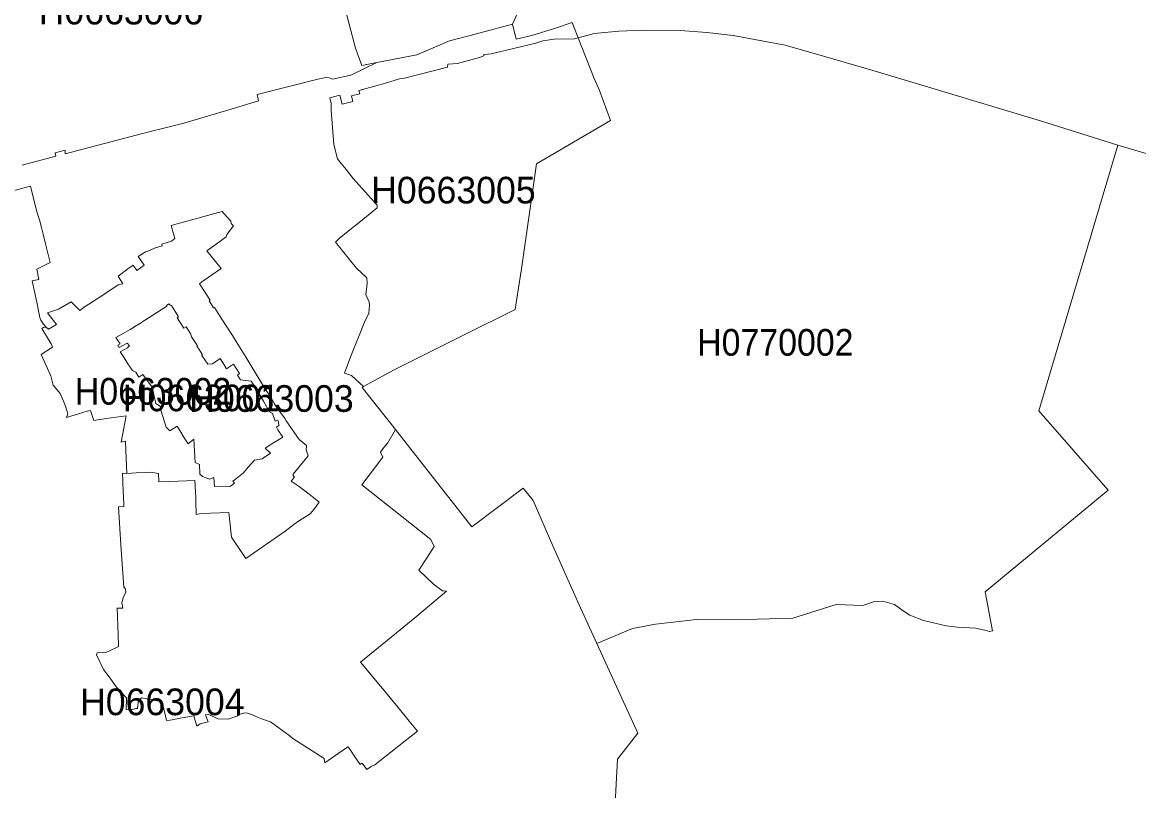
# Model space of a CAD drawing. Extents: x 369010 to 739155, y 6377141 to 6616555.
# Drawn here: x 633718 to 637905, y 6579816 to 6582697 of the extents above; entities that cross this region are included whole.
import ezdxf
from ezdxf.enums import TextEntityAlignment as Align

# ---------------------------------------------------------------- set-up
doc = ezdxf.new("R2010")
doc.units = 0
doc.header["$LTSCALE"] = 40
doc.layers.add('1', color=7, linetype='Continuous', lineweight=13)
doc.layers.add('2', color=7, linetype='Continuous')

msp = doc.modelspace()

# ---------------------------------------------------------------- linework, layer by layer
at = {"layer": '1'}
for points in [[(633717.46, 6582162.04), (633843.91, 6582195.31), (633840.27, 6582207.72), (633878.67, 6582217.49), (633878.5, 6582204.41), (634168.63, 6582280.54), (634179.39, 6582283.03), (634202.06, 6582288.65), (634243.93, 6582299.25), (634288.78, 6582310.5), (634322.88, 6582319.11), (634479.28, 6582365.94), (634501.29, 6582371.07), (634604.07, 6582402.69), (634598.28, 6582426.35), (634825.51, 6582483.62), (634861.92, 6582491.4), (634880.63, 6582484.28), (634949.31, 6582499.34), (635047.45, 6582546.34), (634990.52, 6582535.42), (634967.19, 6582600.96), (634919.69, 6582781.69)], [(634919.69, 6582781.69), (634967.19, 6582600.96), (634990.52, 6582535.42), (635047.45, 6582546.34), (635196.9, 6582574.98), (635320.04, 6582628.27), (635421.16, 6582653.59), (635434.9, 6582657.89), (635555.88, 6582690.99), (635574.42, 6582731.05)], [(635780.31, 6582696.12), (635717.58, 6582674.94), (635628.37, 6582648.46), (635569.45, 6582634.39), (635555.88, 6582690.99), (635434.9, 6582657.89), (635421.16, 6582653.59), (635320.04, 6582628.27), (635196.9, 6582574.98), (635047.45, 6582546.34), (634949.31, 6582499.34), (634880.63, 6582484.28), (634861.92, 6582491.4), (634825.51, 6582483.62), (634598.28, 6582426.35), (634604.07, 6582402.69), (634501.29, 6582371.07), (634479.28, 6582365.94), (634322.88, 6582319.11), (634288.78, 6582310.5), (634243.93, 6582299.25), (634202.06, 6582288.65), (634179.39, 6582283.03), (634168.63, 6582280.54), (633878.5, 6582204.41), (633878.67, 6582217.49), (633840.27, 6582207.72), (633843.91, 6582195.31), (633717.46, 6582162.04)], [(634716.94, 6580024.23), (634732.34, 6580010.99), (634849.35, 6579936.35), (634852.82, 6579919.96), (634914.72, 6579963.49), (634939.71, 6579979.71), (634950.8, 6579963.49), (634962.22, 6579947.1), (634984.73, 6579914.33), (634992.51, 6579919.13), (635009.39, 6579894.8), (635026.44, 6579906.22), (635040.17, 6579913.34), (635058.38, 6579927.57), (635099.92, 6579960.34), (635153.71, 6580003.37), (635199.22, 6580038.79), (635168.11, 6580076.86), (635127.56, 6580128.33), (635055.9, 6580213.73), (634986.38, 6580297.81), (635134.68, 6580418.96), (635197.4, 6580470.76), (635309.12, 6580563.61), (635293.89, 6580565.76), (635259.96, 6580590.91), (635205.35, 6580642.22), (635233.65, 6580686.58), (635262.44, 6580731.76), (635250.03, 6580758.07), (635170.76, 6580820.3), (634991.51, 6580962.97), (635069.96, 6581066.08), (635060.86, 6581085.77), (635073.44, 6581102.32), (635088, 6581120.69), (635117.3, 6581170.01), (634991.68, 6581328.4), (634997.14, 6581331.38), (634952.79, 6581372.59), (634926.31, 6581381.69), (634949.48, 6581445.74), (635001.28, 6581572.52), (635017.83, 6581606.61), (635019.65, 6581636.07), (635018.82, 6581647.49), (635005.42, 6581676.12), (635008.23, 6581695.16), (635011.21, 6581718.82), (635009.22, 6581738.85), (634970.5, 6581775.43), (634892.38, 6581873.07), (634905.78, 6581886.31), (634940.21, 6581913.79), (634981.58, 6581946.72), (635048.61, 6582001.17), (635048.78, 6582011.43), (634959.08, 6582112.06), (634945.34, 6582128.94), (634932.26, 6582145), (634913.73, 6582167.51), (634900.16, 6582185.88), (634885.59, 6582239.33), (634875.99, 6582366.94), (634875.5, 6582392.26), (634870.86, 6582413.94), (634908.27, 6582423.87), (634916.87, 6582390.11), (634957.09, 6582400.37), (634951.79, 6582421.06), (634983.24, 6582429.33), (634980.09, 6582441.25), (635048.94, 6582460.12), (635067.81, 6582465.74), (635132.52, 6582485.27), (635150.73, 6582487.59), (635311.93, 6582528.8), (635313.25, 6582539.89), (635349.5, 6582543.03), (635432.25, 6582565.87), (635448.64, 6582571.17), (635448.64, 6582576.63), (635476.61, 6582578.78), (635643.43, 6582619), (635669.42, 6582628.27), (635712.45, 6582634.06), (635788.91, 6582635.38), (635802.48, 6582639.19), (635780.31, 6582696.12)], [(635574.42, 6582731.05), (635555.88, 6582690.99)], [(635555.88, 6582690.99), (635569.45, 6582634.39), (635628.37, 6582648.46), (635717.58, 6582674.94), (635780.31, 6582696.12), (635802.48, 6582639.19), (635862.73, 6582655.74), (635954.75, 6582663.69), (636043.29, 6582667.66), (636185.79, 6582666.17), (636284.76, 6582659.55), (636383.57, 6582648.29), (636578.7, 6582611.88), (636722.85, 6582571), (636915.66, 6582514.57), (637153.49, 6582442.9), (637536.8, 6582327.38), (637826.6, 6582236.69), (638290.01, 6582099.98)], [(633822.73, 6581796.61), (633805.51, 6581861.98), (633795.91, 6581902.53), (633789.62, 6581928.19), (633782.01, 6581956.65), (633771.75, 6581986.44), (633748.08, 6582082.93), (633479.14, 6582012.1), (633444.88, 6582079.79), (633440.08, 6582100.31), (633415.59, 6582155.26), (633402.51, 6582184.22), (633380.99, 6582234.37), (633367.09, 6582266.48), (633355.84, 6582292.13), (633354.02, 6582314.97), (633340.12, 6582339.13), (633339.29, 6582352.7), (633337.14, 6582402.69), (633329.85, 6582504.8), (633329.52, 6582512.25), (633318.1, 6582582.26), (633299.9, 6582627.77), (633288.64, 6582648.46)], [(637826.6, 6582236.69), (637529.52, 6581239.86), (637790.19, 6580942.78), (637329.26, 6580561.45), (637356.24, 6580414.98), (637344.48, 6580413.16), (637327.27, 6580417.3), (637292.35, 6580425.41), (637223.83, 6580429.38), (637182.62, 6580434.02), (637097.39, 6580454.37), (637046.08, 6580474.07), (637021.59, 6580489.79), (636989.15, 6580514.29), (636945.29, 6580527.19), (636913.51, 6580525.04), (636869.65, 6580510.64), (636769.69, 6580513.95), (636607.16, 6580463.31), (636387.54, 6580456.86), (636246.37, 6580457.35), (636092.61, 6580439.97), (636005.72, 6580424.58), (635872.82, 6580367.65), (636026.58, 6580031.84), (635949.29, 6579933.53), (635940.35, 6579746.35)], [(639874.71, 6581229.76), (639859.98, 6581243.66), (639797.25, 6581345.61), (639739, 6581478.35), (639581.93, 6581828.06), (639578.62, 6581871.09), (639567.87, 6581874.89), (639447.71, 6581898.06), (639448.04, 6581876.05), (639297.1, 6581894.26), (639296.44, 6581911.3), (639230.9, 6581918.75), (639224.28, 6581899.72), (639112.89, 6581925.7), (639071.19, 6581930.17), (638953.02, 6581945.07), (638875.89, 6581955.33), (638778.25, 6581965.92), (638678.12, 6581988.1), (638442.93, 6582051.65), (638353.89, 6582075.82), (638290.01, 6582099.98), (637826.6, 6582236.69)], [(633479.14, 6582012.1), (633748.08, 6582082.93), (633771.75, 6581986.44), (633782.01, 6581956.65), (633789.62, 6581928.19), (633795.91, 6581902.53), (633805.51, 6581861.98), (633822.73, 6581796.61), (633804.85, 6581787.51), (633771.75, 6581771.29), (633779.36, 6581733.06), (633754.04, 6581728.42), (633771.58, 6581647.49), (633779.86, 6581609.59), (633783.5, 6581589.9), (633786.65, 6581580.46), (633795.58, 6581566.56), (633808.82, 6581553.32), (633815.61, 6581546.87), (633845.4, 6581563.58), (633812.3, 6581607.6), (633853.34, 6581621.18), (633901.17, 6581649.31), (633933.45, 6581616.71), (633946.19, 6581626.47), (634005.94, 6581665.86), (634064.03, 6581703.93), (634077.6, 6581713.03), (634094.48, 6581716.84), (634076.77, 6581745.8), (634113.02, 6581773.27), (634133.38, 6581786.85), (634147.61, 6581767.15), (634174.26, 6581786.35), (634151.75, 6581819.62), (634179.88, 6581836.33), (634185.68, 6581838.15), (634213.48, 6581850.23), (634242.28, 6581859.17), (634241.12, 6581865.29), (634276.87, 6581876.71), (634289.78, 6581886.15), (634287.13, 6581895.42), (634276.04, 6581935.63), (634334.96, 6581952.02), (634467.53, 6581987.6), (634475.14, 6581979.49), (634499.97, 6581951.85), (634500.63, 6581942.92), (634510.06, 6581934.48), (634484.74, 6581901.87), (634481.76, 6581892.93), (634444.85, 6581865.13), (634426.65, 6581852.55), (634409.77, 6581840.47), (634463.56, 6581774.43), (634390.57, 6581723.62), (634382.13, 6581717), (634422.02, 6581654.94), (634418.54, 6581652.62), (634435.26, 6581626.14), (634438.73, 6581628.46), (634464.05, 6581588.41), (634484.91, 6581555.47)], [(634382.13, 6581717), (634390.57, 6581723.62), (634463.56, 6581774.43), (634409.77, 6581840.47), (634426.65, 6581852.55), (634444.85, 6581865.13), (634481.76, 6581892.93), (634484.74, 6581901.87), (634510.06, 6581934.48), (634500.63, 6581942.92), (634499.97, 6581951.85), (634475.14, 6581979.49), (634467.53, 6581987.6), (634334.96, 6581952.02), (634276.04, 6581935.63), (634287.13, 6581895.42), (634289.78, 6581886.15), (634276.87, 6581876.71)], [(634276.87, 6581876.71), (634241.12, 6581865.29), (634242.28, 6581859.17), (634213.48, 6581850.23), (634185.68, 6581838.15), (634179.88, 6581836.33), (634151.75, 6581819.62), (634174.26, 6581786.35), (634147.61, 6581767.15), (634133.38, 6581786.85), (634113.02, 6581773.27), (634076.77, 6581745.8), (634094.48, 6581716.84), (634077.6, 6581713.03), (634064.03, 6581703.93), (634005.94, 6581665.86), (633946.19, 6581626.47), (633933.45, 6581616.71), (633901.17, 6581649.31), (633853.34, 6581621.18), (633812.3, 6581607.6), (633845.4, 6581563.58), (633815.61, 6581546.87), (633808.82, 6581553.32), (633797.9, 6581553.82), (633791.44, 6581549.68), (633826.04, 6581491.42), (633831.33, 6581479.17), (633788.96, 6581451.37), (633825.04, 6581371.76), (633833.81, 6581336.51), (633859.47, 6581304.9), (633872.05, 6581276.27), (633881.15, 6581253.92), (633888.26, 6581229.43), (633882.8, 6581215.86), (633928.81, 6581228.77), (633960.92, 6581239.69), (633973.5, 6581242.01), (633980.78, 6581219.17), (633982.11, 6581214.86), (633985.42, 6581204.6), (634032.09, 6581211.55), (634069.33, 6581217.02), (634107.39, 6581220.99), (634088.03, 6581122.35), (634104.91, 6581126.15), (634106.4, 6581091.56), (634110.21, 6581005.67), (634145.13, 6581007.32), (634179.22, 6581008.98), (634200.24, 6581009.8), (634228.21, 6581005.67), (634229.7, 6580974.55), (634301.86, 6580977.2), (634364.75, 6580978.69), (634368.23, 6580915.14), (634368.39, 6580899.41), (634369.72, 6580851.58), (634387.92, 6580855.06), (634423.01, 6580856.55), (634492.19, 6580859.69), (634501.62, 6580766.51), (634556.24, 6580686.24), (634646.27, 6580749.3), (634704.03, 6580788.53), (634735.98, 6580814.51), (634757.82, 6580828.74), (634797.05, 6580854.23), (634810.45, 6580870.45), (634830.81, 6580898.42), (634809.96, 6580914.81), (634783.64, 6580935.82), (634755.84, 6580956.68), (634726.21, 6580976.04), (634738.46, 6580991.43), (634733.66, 6580996.56), (634733.16, 6581003.02), (634790.26, 6581071.7), (634781.66, 6581094.05), (634783.31, 6581109.93), (634756.5, 6581133.27), (634707.84, 6581203.44), (634700.72, 6581213.71), (634685.17, 6581235.55), (634674.57, 6581248.13), (634663.98, 6581266), (634651.9, 6581286.53), (634631.38, 6581319.3), (634598.77, 6581372.09), (634557.07, 6581439.95), (634525.79, 6581489.93), (634505.43, 6581522.54), (634484.91, 6581555.47), (634464.05, 6581588.41), (634438.73, 6581628.46), (634435.26, 6581626.14), (634418.54, 6581652.62), (634422.02, 6581654.94), (634382.13, 6581717)], [(635009.39, 6579894.8), (634992.51, 6579919.13), (634984.73, 6579914.33), (634962.22, 6579947.1), (634950.8, 6579963.49), (634939.71, 6579979.71), (634914.72, 6579963.49), (634852.82, 6579919.96), (634849.35, 6579936.35), (634732.34, 6580010.99), (634716.94, 6580024.23), (634648.26, 6580073.71), (634614.5, 6580084.8), (634591.49, 6580095.73), (634581.4, 6580099.86), (634562.69, 6580106.48), (634552.27, 6580107.81), (634542.5, 6580105.66), (634531.41, 6580101.52), (634525.62, 6580096.88), (634489.54, 6580084.64), (634451.31, 6580085.46), (634417.05, 6580101.85), (634405.3, 6580100.03), (634414.57, 6580074.21), (634384.94, 6580065.94), (634372.2, 6580057.33), (634360.94, 6580096.88), (634317.58, 6580089.11), (634272.73, 6580080.83), (634258.33, 6580079.18), (634242.61, 6580149.02), (634166.31, 6580164.41), (634153.24, 6580156.3), (634149.6, 6580124.52), (634142.81, 6580124.36), (634122.78, 6580118.4), (634107.06, 6580120.55), (634108.55, 6580164.41), (634069.82, 6580205.79), (634046.65, 6580237.23), (634022.49, 6580270.17), (633995.84, 6580324.95), (633998.16, 6580332.23), (634030.76, 6580333.72), (634042.51, 6580339.68), (634078.26, 6580356.39), (634076.94, 6580403.23), (634075.45, 6580432.86), (634074.29, 6580469.93), (634072.97, 6580499.72), (634094.48, 6580500.88), (634090.68, 6580520.41), (634095.64, 6580539.28), (634105.57, 6580560.13), (634104.58, 6580571.88), (634097.79, 6580580.49), (634088.52, 6580717.86), (634078.26, 6580880.71), (634098.79, 6580881.7), (634096.8, 6580924.24), (634096.47, 6580932.68), (634094.32, 6580977.53), (634093.16, 6581007.16), (634110.21, 6581005.67), (634106.4, 6581091.56), (634104.91, 6581126.15), (634088.03, 6581122.35), (634107.39, 6581220.99), (634069.33, 6581217.02), (634032.09, 6581211.55), (633985.42, 6581204.6), (633982.11, 6581214.86), (633980.78, 6581219.17), (633973.5, 6581242.01), (633960.92, 6581239.69), (633928.81, 6581228.77), (633882.8, 6581215.86), (633888.26, 6581229.43), (633881.15, 6581253.92), (633872.05, 6581276.27), (633859.47, 6581304.9), (633833.81, 6581336.51), (633825.04, 6581371.76), (633788.96, 6581451.37), (633831.33, 6581479.17), (633826.04, 6581491.42), (633791.44, 6581549.68), (633797.9, 6581553.82), (633808.82, 6581553.32), (633795.58, 6581566.56), (633786.65, 6581580.46), (633783.5, 6581589.9), (633779.86, 6581609.59), (633771.58, 6581647.49), (633754.04, 6581728.42), (633779.36, 6581733.06), (633771.75, 6581771.29), (633804.85, 6581787.51), (633822.73, 6581796.61)], [(634437.9, 6580956.51), (634436.25, 6580990.77), (634419.7, 6580983.65), (634393.55, 6580993.75), (634383.62, 6581003.02), (634381.8, 6581038.93), (634366.07, 6581046.55), (634360.61, 6581134.26), (634339.43, 6581116.39), (634325.03, 6581139.39), (634308.15, 6581166.21), (634298.05, 6581182.76), (634270.74, 6581165.54), (634257.67, 6581179.61), (634236.82, 6581242.83), (634234.33, 6581257.73), (634218.94, 6581268.16), (634209.34, 6581307.05), (634208.02, 6581313.5), (634204.05, 6581329.72), (634169.95, 6581376.73), (634154.4, 6581366.8), (634142.81, 6581385.66), (634130.89, 6581391.46), (634113.85, 6581416.61), (634095.81, 6581445.25), (634085.21, 6581461.46), (634112.52, 6581476.03), (634115.5, 6581481.16), (634119.14, 6581483.64), (634111.53, 6581494.57), (634081.08, 6581478.18), (634076.44, 6581486.79), (634084.72, 6581491.26), (634076.28, 6581504.5), (634075.78, 6581504.33), (634073.13, 6581508.47), (634068.33, 6581514.92), (634104.74, 6581535.11), (634122.62, 6581544.88), (634155.39, 6581566.23), (634156.05, 6581565.4), (634173.92, 6581577.32), (634196.1, 6581591.72), (634201.07, 6581595.03), (634238.64, 6581619.02), (634259.32, 6581633.09), (634258.17, 6581634.75), (634267.77, 6581641.53), (634269.25, 6581639.71), (634271.74, 6581636.57), (634276.7, 6581634.91), (634303.85, 6581592.54), (634298.88, 6581589.23), (634324.04, 6581549.84), (634331.98, 6581555.14), (634349.52, 6581527.83), (634352.01, 6581518.07), (634374.35, 6581483.97), (634372.69, 6581482.65), (634381.14, 6581470.24), (634394.04, 6581450.38), (634390.9, 6581448.22), (634413.24, 6581415.29), (634430.46, 6581417.11), (634460.25, 6581436.14), (634480.6, 6581402.88), (634480.27, 6581402.71), (634483.09, 6581398.41), (634510.23, 6581415.95), (634532.41, 6581380.86), (634525.12, 6581374.41), (634536.05, 6581356.54), (634576.26, 6581351.9), (634589.67, 6581331.05), (634592.98, 6581325.92), (634595.46, 6581321.78), (634606.06, 6581303.57), (634622.44, 6581276.76), (634644.78, 6581236.71), (634655.54, 6581230.59), (634666.13, 6581202.12), (634676.23, 6581205.6), (634678.88, 6581199.64), (634679.37, 6581184.74), (634670.93, 6581179.45), (634676.39, 6581169.68), (634694.27, 6581141.55), (634660.34, 6581120.86), (634647.43, 6581112.42), (634631.54, 6581101.82), (634629.06, 6581100), (634648.26, 6581081.14), (634617.14, 6581060.61), (634588.84, 6581055.81), (634563.02, 6581027.68), (634558.06, 6581021.89), (634547.47, 6581007.65), (634516.02, 6580983.32), (634507.42, 6580976.87)], [(634073.13, 6581508.47), (634075.78, 6581504.33), (634076.28, 6581504.5), (634084.72, 6581491.26), (634076.44, 6581486.79), (634081.08, 6581478.18), (634111.53, 6581494.57), (634119.14, 6581483.64), (634115.5, 6581481.16), (634112.52, 6581476.03), (634085.21, 6581461.46), (634095.81, 6581445.25), (634113.85, 6581416.61), (634130.89, 6581391.46), (634142.81, 6581385.66), (634154.4, 6581366.8), (634169.95, 6581376.73), (634204.05, 6581329.72), (634208.02, 6581313.5), (634209.34, 6581307.05), (634218.94, 6581268.16), (634234.33, 6581257.73), (634236.82, 6581242.83), (634257.67, 6581179.61), (634270.74, 6581165.54), (634298.05, 6581182.76), (634308.15, 6581166.21), (634325.03, 6581139.39), (634339.43, 6581116.39), (634360.61, 6581134.26), (634366.07, 6581046.55), (634381.8, 6581038.93), (634383.62, 6581003.02), (634393.55, 6580993.75), (634419.7, 6580983.65), (634436.25, 6580990.77), (634437.9, 6580956.51), (634479.94, 6580957.51), (634495.5, 6580957.01), (634501.95, 6580960.48), (634513.37, 6580969.26), (634507.42, 6580976.87), (634516.02, 6580983.32), (634547.47, 6581007.65), (634558.06, 6581021.89), (634563.02, 6581027.68), (634588.84, 6581055.81), (634617.14, 6581060.61), (634648.26, 6581081.14), (634629.06, 6581100), (634631.54, 6581101.82), (634647.43, 6581112.42), (634660.34, 6581120.86), (634694.27, 6581141.55), (634676.39, 6581169.68), (634670.93, 6581179.45), (634679.37, 6581184.74), (634678.88, 6581199.64), (634676.23, 6581205.6), (634666.13, 6581202.12), (634655.54, 6581230.59), (634644.78, 6581236.71), (634622.44, 6581276.76), (634606.06, 6581303.57), (634595.46, 6581321.78), (634592.98, 6581325.92), (634589.67, 6581331.05), (634576.26, 6581351.9), (634536.05, 6581356.54), (634525.12, 6581374.41), (634532.41, 6581380.86), (634510.23, 6581415.95), (634483.09, 6581398.41), (634480.27, 6581402.71), (634480.6, 6581402.88), (634460.25, 6581436.14), (634430.46, 6581417.11), (634413.24, 6581415.29), (634390.9, 6581448.22), (634394.04, 6581450.38), (634381.14, 6581470.24), (634372.69, 6581482.65), (634374.35, 6581483.97), (634352.01, 6581518.07), (634349.52, 6581527.83), (634331.98, 6581555.14), (634324.04, 6581549.84), (634298.88, 6581589.23), (634303.85, 6581592.54), (634276.7, 6581634.91), (634271.74, 6581636.57), (634269.25, 6581639.71), (634267.77, 6581641.53), (634258.17, 6581634.75), (634259.32, 6581633.09), (634238.64, 6581619.02), (634201.07, 6581595.03), (634196.1, 6581591.72), (634173.92, 6581577.32), (634156.05, 6581565.4)], [(634156.05, 6581565.4), (634155.39, 6581566.23), (634122.62, 6581544.88), (634104.74, 6581535.11), (634068.33, 6581514.92), (634073.13, 6581508.47)], [(634484.91, 6581555.47), (634505.43, 6581522.54), (634525.79, 6581489.93), (634557.07, 6581439.95), (634598.77, 6581372.09), (634631.38, 6581319.3), (634651.9, 6581286.53), (634663.98, 6581266), (634674.57, 6581248.13), (634685.17, 6581235.55), (634700.72, 6581213.71), (634707.84, 6581203.44), (634756.5, 6581133.27), (634783.31, 6581109.93), (634781.66, 6581094.05), (634790.26, 6581071.7), (634733.16, 6581003.02), (634733.66, 6580996.56), (634738.46, 6580991.43), (634726.21, 6580976.04), (634755.84, 6580956.68), (634783.64, 6580935.82), (634809.96, 6580914.81), (634830.81, 6580898.42), (634810.45, 6580870.45), (634797.05, 6580854.23), (634757.82, 6580828.74), (634735.98, 6580814.51), (634704.03, 6580788.53), (634646.27, 6580749.3), (634556.24, 6580686.24), (634501.62, 6580766.51), (634492.19, 6580859.69), (634423.01, 6580856.55), (634387.92, 6580855.06), (634369.72, 6580851.58), (634368.39, 6580899.41), (634368.23, 6580915.14), (634364.75, 6580978.69), (634301.86, 6580977.2), (634229.7, 6580974.55), (634228.21, 6581005.67), (634200.24, 6581009.8), (634179.22, 6581008.98), (634145.13, 6581007.32), (634110.21, 6581005.67), (634093.16, 6581007.16), (634094.32, 6580977.53), (634096.47, 6580932.68), (634096.8, 6580924.24), (634098.79, 6580881.7), (634078.26, 6580880.71), (634088.52, 6580717.86), (634097.79, 6580580.49), (634104.58, 6580571.88), (634105.57, 6580560.13), (634095.64, 6580539.28), (634090.68, 6580520.41), (634094.48, 6580500.88), (634072.97, 6580499.72), (634074.29, 6580469.93), (634075.45, 6580432.86), (634076.94, 6580403.23), (634078.26, 6580356.39), (634042.51, 6580339.68), (634030.76, 6580333.72), (633998.16, 6580332.23), (633995.84, 6580324.95), (634022.49, 6580270.17), (634046.65, 6580237.23), (634069.82, 6580205.79), (634108.55, 6580164.41), (634107.06, 6580120.55), (634122.78, 6580118.4), (634142.81, 6580124.36), (634149.6, 6580124.52), (634153.24, 6580156.3), (634166.31, 6580164.41), (634242.61, 6580149.02), (634258.33, 6580079.18), (634272.73, 6580080.83), (634317.58, 6580089.11), (634360.94, 6580096.88), (634372.2, 6580057.33), (634384.94, 6580065.94), (634414.57, 6580074.21), (634405.3, 6580100.03), (634417.05, 6580101.85), (634451.31, 6580085.46), (634489.54, 6580084.64), (634525.62, 6580096.88), (634531.41, 6580101.52), (634542.5, 6580105.66), (634552.27, 6580107.81), (634562.69, 6580106.48), (634581.4, 6580099.86), (634591.49, 6580095.73), (634614.5, 6580084.8), (634648.26, 6580073.71), (634716.94, 6580024.23)], [(635940.35, 6579746.35), (635949.29, 6579933.53), (636026.58, 6580031.84), (635872.82, 6580367.65), (635804.3, 6580515.78), (635706.99, 6580734.07), (635634, 6580904.05), (635596.6, 6580949.89), (635403.95, 6580804.91), (635171.09, 6581102.16), (635117.3, 6581170.01), (635088, 6581120.69), (635073.44, 6581102.32), (635060.86, 6581085.77), (635069.96, 6581066.08), (634991.51, 6580962.97), (635170.76, 6580820.3), (635250.03, 6580758.07), (635262.44, 6580731.76), (635233.65, 6580686.58), (635205.35, 6580642.22), (635259.96, 6580590.91), (635293.89, 6580565.76), (635309.12, 6580563.61), (635197.4, 6580470.76), (635134.68, 6580418.96), (634986.38, 6580297.81), (635055.9, 6580213.73), (635127.56, 6580128.33), (635168.11, 6580076.86), (635199.22, 6580038.79), (635153.71, 6580003.37), (635099.92, 6579960.34), (635058.38, 6579927.57), (635040.17, 6579913.34), (635026.44, 6579906.22), (635009.39, 6579894.8)], [(634507.42, 6580976.87), (634513.37, 6580969.26), (634501.95, 6580960.48), (634495.5, 6580957.01), (634479.94, 6580957.51), (634437.9, 6580956.51)]]:
    msp.add_lwpolyline(points, dxfattribs=at)
for points in [[(635862.73, 6582655.74), (635802.48, 6582639.19), (635862.07, 6582486.76), (635881.93, 6582442.24), (635923.47, 6582328.87), (635646.08, 6582166.18), (635589.31, 6581772.28), (635575.41, 6581677.28), (635565.65, 6581620.68), (635374.49, 6581525.68), (635112.17, 6581393.94), (634997.14, 6581331.38), (634991.68, 6581328.4), (635117.3, 6581170.01), (635171.09, 6581102.16), (635403.95, 6580804.91), (635596.6, 6580949.89), (635634, 6580904.05), (635706.99, 6580734.07), (635804.3, 6580515.78), (635872.82, 6580367.65), (636005.72, 6580424.58), (636092.61, 6580439.97), (636246.37, 6580457.35), (636387.54, 6580456.86), (636607.16, 6580463.31), (636769.69, 6580513.95), (636869.65, 6580510.64), (636913.51, 6580525.04), (636945.29, 6580527.19), (636989.15, 6580514.29), (637021.59, 6580489.79), (637046.08, 6580474.07), (637097.39, 6580454.37), (637182.62, 6580434.02), (637223.83, 6580429.38), (637292.35, 6580425.41), (637327.27, 6580417.3), (637344.48, 6580413.16), (637356.24, 6580414.98), (637329.26, 6580561.45), (637790.19, 6580942.78), (637529.52, 6581239.86), (637826.6, 6582236.69), (637536.8, 6582327.38), (637153.49, 6582442.9), (636915.66, 6582514.57), (636722.85, 6582571), (636578.7, 6582611.88), (636383.57, 6582648.29), (636284.76, 6582659.55), (636185.79, 6582666.17), (636043.29, 6582667.66), (635954.75, 6582663.69)], [(635802.48, 6582639.19), (635788.91, 6582635.38), (635712.45, 6582634.06), (635669.42, 6582628.27), (635643.43, 6582619), (635476.61, 6582578.78), (635448.64, 6582576.63), (635448.64, 6582571.17), (635432.25, 6582565.87), (635349.5, 6582543.03), (635313.25, 6582539.89), (635311.93, 6582528.8), (635150.73, 6582487.59), (635132.52, 6582485.27), (635067.81, 6582465.74), (635048.94, 6582460.12), (634980.09, 6582441.25), (634983.24, 6582429.33), (634951.79, 6582421.06), (634957.09, 6582400.37), (634916.87, 6582390.11), (634908.27, 6582423.87), (634870.86, 6582413.94), (634875.5, 6582392.26), (634875.99, 6582366.94), (634885.59, 6582239.33), (634900.16, 6582185.88), (634913.73, 6582167.51), (634932.26, 6582145), (634945.34, 6582128.94), (634959.08, 6582112.06), (635048.78, 6582011.43), (635048.61, 6582001.17), (634981.58, 6581946.72), (634940.21, 6581913.79), (634905.78, 6581886.31), (634892.38, 6581873.07), (634970.5, 6581775.43), (635009.22, 6581738.85), (635011.21, 6581718.82), (635008.23, 6581695.16), (635005.42, 6581676.12), (635018.82, 6581647.49), (635019.65, 6581636.07), (635017.83, 6581606.61), (635001.28, 6581572.52), (634949.48, 6581445.74), (634926.31, 6581381.69), (634952.79, 6581372.59), (634997.14, 6581331.38), (635112.17, 6581393.94), (635374.49, 6581525.68), (635565.65, 6581620.68), (635575.41, 6581677.28), (635589.31, 6581772.28), (635646.08, 6582166.18), (635923.47, 6582328.87), (635881.93, 6582442.24), (635862.07, 6582486.76)]]:
    msp.add_lwpolyline(points, close=True, dxfattribs=at)

# ---------------------------------------------------------------- texts
at = {"layer": '2'}
for s, p in [('H0663006', (634087.42, 6582689.48)), ('H0663005', (635334.31, 6582018.01)), ('H0663003', (634651.91, 6581236.53)), ('H0663004', (634242.6, 6580099.02))]:
    msp.add_text(s, height=100, dxfattribs=at).set_placement(p, align=Align.CENTER)
at = {"layer": '2', "width": 0.95}
for s, p in [('H0770002', (636541.92, 6581447.15)), ('H0663002', (634208.01, 6581263.5)), ('H0663001', (634388.56, 6581238.73))]:
    msp.add_text(s, height=100, dxfattribs=at).set_placement(p, align=Align.CENTER)

doc.saveas('drawing.dxf')
